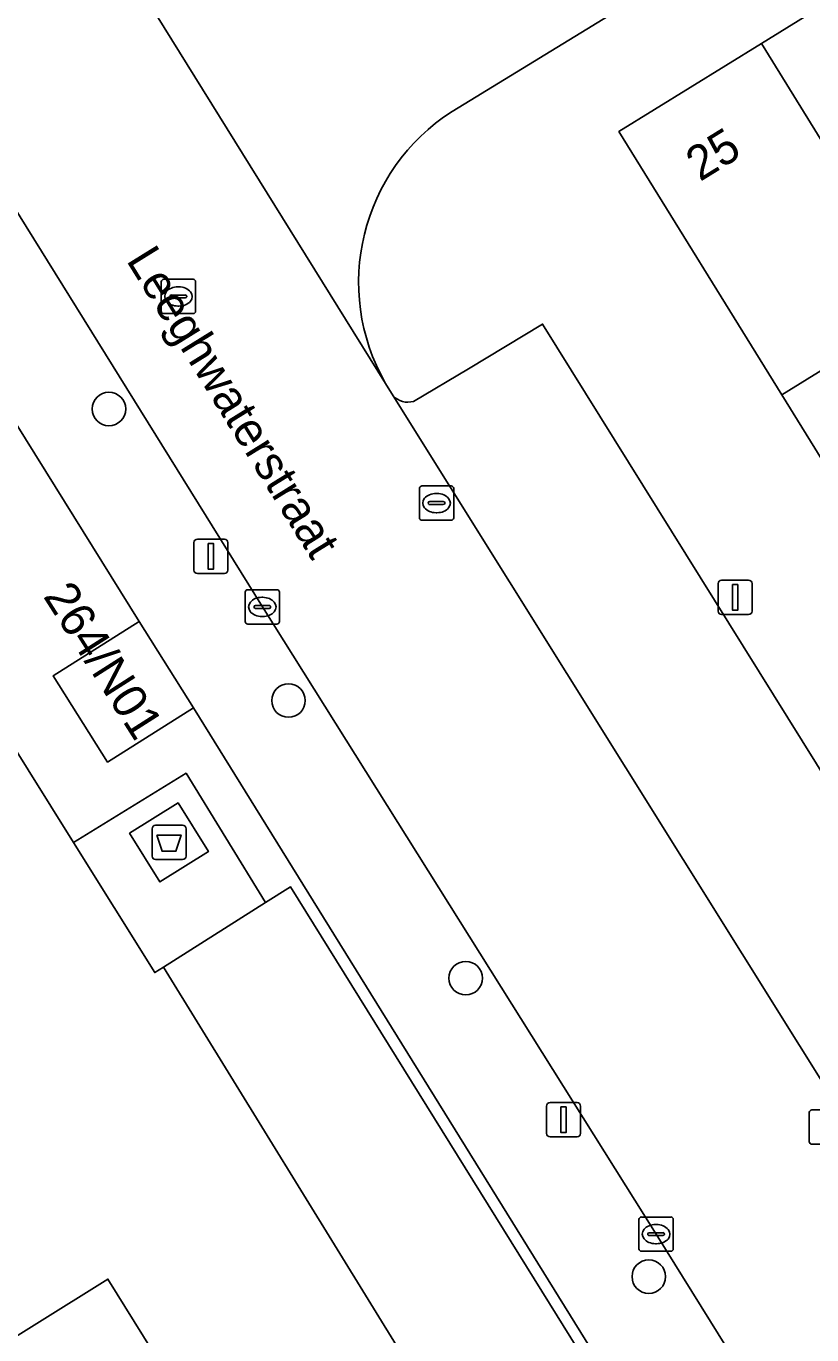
# Model space of a CAD drawing. Extents: x 159888 to 160761, y 384031 to 384750.
# Drawn here: x 160106.67 to 160129.59, y 384531.42 to 384569.59 of the extents above; entities that cross this region are included whole.
import ezdxf

# ---------------------------------------------------------------- set-up
doc = ezdxf.new("R2010")
doc.units = 0
for name, color, linetype in [('IMGEO_Afval_apart_plaats', 7, 'Continuous'), ('IMGEO_Boom', 7, 'Continuous'), ('IMGEO_Erf', 7, 'Continuous'), ('IMGEO_Groenvoorziening', 7, 'Continuous'), ('IMGEO_Haag', 7, 'Continuous'), ('IMGEO_Kolk', 7, 'Continuous'), ('IMGEO_Lichtmast', 7, 'Continuous'), ('IMGEO_Openbare_ruimte_label', 7, 'Continuous'), ('IMGEO_Pand', 7, 'Continuous'), ('IMGEO_Pand_nummerreeks', 7, 'Continuous'), ('IMGEO_Parkeervlak_open', 7, 'Continuous'), ('IMGEO_Rijbaan_lokaal_open', 7, 'Continuous'), ('IMGEO_Rioolput', 7, 'Continuous'), ('IMGEO_Voetpad_gesloten', 7, 'Continuous'), ('IMGEO_Voetpad_open', 7, 'Continuous')]:
    doc.layers.add(name, color=color, linetype=linetype)

msp = doc.modelspace()

# ---------------------------------------------------------------- linework, layer by layer
at = {"layer": 'IMGEO_Afval_apart_plaats'}
for p, q in [((160110.346, 384545.384), (160110.346, 384546.184)), ((160110.346, 384546.184), (160110.346, 384545.384)), ((160110.446, 384546.284), (160111.236, 384546.284)), ((160111.236, 384546.284), (160110.446, 384546.284)), ((160111.336, 384546.184), (160111.336, 384545.384)), ((160111.336, 384545.384), (160111.336, 384546.184)), ((160111.236, 384545.284), (160110.446, 384545.284)), ((160110.446, 384545.284), (160111.236, 384545.284))]:
    msp.add_line(p, q, dxfattribs=at)
msp.add_lwpolyline([(160110.489, 384545.998), (160111.193, 384545.998), (160111.044, 384545.528), (160110.638, 384545.528), (160110.489, 384545.998)], dxfattribs=at)
for centre, start, end in [((160110.446, 384546.184), 90, 180), ((160110.446, 384546.184), 90, 180), ((160111.236, 384546.184), 0, 90), ((160111.236, 384546.184), 360, 90), ((160110.446, 384545.384), 180, 270), ((160110.446, 384545.384), 180, 270), ((160111.236, 384545.384), 270, 0), ((160111.236, 384545.384), 270, 0)]:
    msp.add_arc(centre, 0.1, start, end, dxfattribs=at)
at = {"layer": 'IMGEO_Boom'}
for centre in [(160109.088, 384558.425), (160114.325, 384549.921), (160119.495, 384541.824), (160124.834, 384533.118)]:
    msp.add_circle(centre, 0.489, dxfattribs=at)
at = {"layer": 'IMGEO_Erf'}
msp.add_lwpolyline([(160132.866, 384561.408), (160128.712, 384558.84), (160131.882, 384553.717)], dxfattribs=at)
at = {"layer": 'IMGEO_Groenvoorziening'}
msp.add_lwpolyline([(160094.988, 384567.618), (160096.471, 384568.491), (160105.983, 384553.196), (160104.128, 384552.06), (160108.052, 384545.783), (160111.339, 384547.799), (160113.651, 384544.027), (160114.383, 384544.49), (160140.747, 384502.072), (160137.467, 384500), (160136.964, 384499.682), (160134.865, 384498.396), (160135.403, 384497.521), (160139.861, 384500), (160141.73, 384501.039), (160111.559, 384549.71), (160109.049, 384548.124), (160107.46, 384550.64), (160109.97, 384552.226), (160098.429, 384570.771), (160094.502, 384568.326)], dxfattribs=at)
at = {"layer": 'IMGEO_Haag'}
msp.add_lwpolyline([(160094.988, 384567.618), (160096.471, 384568.491), (160105.983, 384553.196), (160104.128, 384552.06), (160108.052, 384545.783), (160111.339, 384547.799), (160113.651, 384544.027), (160114.383, 384544.49), (160140.747, 384502.072), (160137.467, 384500), (160136.964, 384499.682), (160134.865, 384498.396), (160135.403, 384497.521), (160139.861, 384500), (160141.73, 384501.039), (160111.559, 384549.71), (160109.049, 384548.124), (160107.46, 384550.64), (160109.97, 384552.226), (160098.429, 384570.771), (160094.502, 384568.326)], dxfattribs=at)
at = {"layer": 'IMGEO_Kolk'}
for p, q in [((160118.144, 384555.253), (160118.144, 384556.105)), ((160118.219, 384556.179), (160119.071, 384556.179)), ((160119.145, 384556.105), (160119.145, 384555.253)), ((160118.403, 384555.673), (160118.403, 384555.685)), ((160118.841, 384555.636), (160118.443, 384555.636)), ((160118.446, 384555.722), (160118.844, 384555.722)), ((160118.632, 384555.959), (160118.657, 384555.959)), ((160118.887, 384555.685), (160118.887, 384555.673)), ((160118.655, 384555.399), (160118.63, 384555.399)), ((160119.071, 384555.179), (160118.219, 384555.179)), ((160113.061, 384552.226), (160113.061, 384553.078)), ((160113.136, 384553.152), (160113.988, 384553.152)), ((160113.549, 384552.932), (160113.574, 384552.932)), ((160114.062, 384553.078), (160114.062, 384552.226)), ((160113.32, 384552.646), (160113.32, 384552.658)), ((160113.758, 384552.609), (160113.36, 384552.609)), ((160113.363, 384552.695), (160113.761, 384552.695)), ((160113.804, 384552.658), (160113.804, 384552.646)), ((160113.988, 384552.152), (160113.136, 384552.152)), ((160113.572, 384552.372), (160113.547, 384552.372)), ((160129.515, 384537.055), (160129.515, 384537.907)), ((160129.59, 384537.981), (160130.442, 384537.981)), ((160130.442, 384536.981), (160129.59, 384536.981)), ((160124.546, 384533.932), (160124.546, 384534.784)), ((160124.621, 384534.858), (160125.473, 384534.858)), ((160125.034, 384534.638), (160125.059, 384534.638)), ((160125.547, 384534.784), (160125.547, 384533.932)), ((160124.805, 384534.352), (160124.805, 384534.364)), ((160125.243, 384534.315), (160124.845, 384534.315)), ((160124.848, 384534.401), (160125.246, 384534.401)), ((160125.289, 384534.364), (160125.289, 384534.352)), ((160125.473, 384533.858), (160124.621, 384533.858)), ((160125.057, 384534.078), (160125.032, 384534.078))]:
    msp.add_line(p, q, dxfattribs=at)
for points in [[(160118.144, 384555.253), (160118.144, 384556.105)], [(160118.219, 384556.179), (160119.071, 384556.179)], [(160119.145, 384556.105), (160119.145, 384555.253)], [(160119.071, 384555.179), (160118.219, 384555.179)], [(160113.061, 384552.226), (160113.061, 384553.078)], [(160113.136, 384553.152), (160113.988, 384553.152)], [(160114.062, 384553.078), (160114.062, 384552.226)], [(160113.988, 384552.152), (160113.136, 384552.152)], [(160129.515, 384537.055), (160129.515, 384537.907)], [(160129.59, 384537.981), (160130.442, 384537.981)], [(160130.442, 384536.981), (160129.59, 384536.981)], [(160124.546, 384533.932), (160124.546, 384534.784)], [(160124.621, 384534.858), (160125.473, 384534.858)], [(160125.547, 384534.784), (160125.547, 384533.932)], [(160125.473, 384533.858), (160124.621, 384533.858)]]:
    msp.add_lwpolyline(points, dxfattribs=at)
for centre, radius, start, end in [((160118.221, 384556.103), 0.0765, 91.552, 178.448), ((160118.221, 384556.103), 0.0765, 91.552, 178.448), ((160119.069, 384556.103), 0.0765, 1.552, 88.448), ((160119.069, 384556.103), 0.0765, 1.552, 88.448), ((160118.443, 384555.682), 0.0403, 85.8775, 175.7526), ((160118.44, 384555.672), 0.0366, 178.938, 274.7102), ((160118.844, 384555.679), 0.043, 264.8664, 352.4533), ((160118.848, 384555.684), 0.0386, 1.7309, 96.639), ((160118.221, 384555.255), 0.0765, 181.552, 268.448), ((160118.221, 384555.255), 0.0765, 181.552, 268.448), ((160119.069, 384555.255), 0.0765, 271.552, 358.448), ((160119.069, 384555.255), 0.0765, 271.552, 358.448), ((160113.138, 384553.076), 0.0765, 91.552, 178.448), ((160113.138, 384553.076), 0.0765, 91.552, 178.448), ((160113.986, 384553.076), 0.0765, 1.552, 88.448), ((160113.986, 384553.076), 0.0765, 1.552, 88.448), ((160113.36, 384552.655), 0.0403, 85.8775, 175.7526), ((160113.357, 384552.645), 0.0366, 178.938, 274.7102), ((160113.761, 384552.652), 0.043, 264.8664, 352.4533), ((160113.765, 384552.657), 0.0386, 1.7309, 96.639), ((160113.138, 384552.228), 0.0765, 181.552, 268.448), ((160113.138, 384552.228), 0.0765, 181.552, 268.448), ((160113.986, 384552.228), 0.0765, 271.552, 358.448), ((160113.986, 384552.228), 0.0765, 271.552, 358.448), ((160129.592, 384537.905), 0.0765, 91.552, 178.448), ((160129.592, 384537.905), 0.0765, 91.552, 178.448), ((160129.592, 384537.057), 0.0765, 181.552, 268.448), ((160129.592, 384537.057), 0.0765, 181.552, 268.448), ((160124.623, 384534.782), 0.0765, 91.552, 178.448), ((160124.623, 384534.782), 0.0765, 91.552, 178.448), ((160125.471, 384534.782), 0.0765, 1.552, 88.448), ((160125.471, 384534.782), 0.0765, 1.552, 88.448), ((160124.845, 384534.361), 0.0403, 85.8775, 175.7526), ((160124.842, 384534.351), 0.0366, 178.938, 274.7102), ((160125.246, 384534.358), 0.043, 264.8664, 352.4533), ((160125.25, 384534.363), 0.0386, 1.7309, 96.639), ((160124.623, 384533.934), 0.0765, 181.552, 268.448), ((160124.623, 384533.934), 0.0765, 181.552, 268.448), ((160125.471, 384533.934), 0.0765, 271.552, 358.448), ((160125.471, 384533.934), 0.0765, 271.552, 358.448)]:
    msp.add_arc(centre, radius, start, end, dxfattribs=at)
for centre, major_axis, ratio, start_param, end_param in [((160118.631, 384555.679), (-0.387, 0.002), 0.722429, 4.712389, 7.853982), ((160118.656, 384555.679), (-0.39, 0.002), 0.717154, 1.570796, 4.712389), ((160113.548, 384552.652), (-0.387, 0.002), 0.722429, 4.712389, 7.853982), ((160113.573, 384552.652), (-0.39, 0.002), 0.717154, 1.570796, 4.712389), ((160125.033, 384534.358), (-0.387, 0.002), 0.722429, 4.712389, 7.853982), ((160125.058, 384534.358), (-0.39, 0.002), 0.717154, 1.570796, 4.712389)]:
    msp.add_ellipse(centre, major_axis=major_axis, ratio=ratio, start_param=start_param, end_param=end_param, dxfattribs=at)
at = {"layer": 'IMGEO_Lichtmast'}
for p, q in [((160111.567, 384553.727), (160111.567, 384554.527)), ((160111.567, 384554.527), (160111.567, 384553.727)), ((160111.667, 384554.627), (160112.457, 384554.627)), ((160112.457, 384554.627), (160111.667, 384554.627)), ((160112.557, 384554.527), (160112.557, 384553.727)), ((160112.557, 384553.727), (160112.557, 384554.527)), ((160112.457, 384553.627), (160111.667, 384553.627)), ((160111.667, 384553.627), (160112.457, 384553.627)), ((160126.857, 384552.53), (160126.857, 384553.33)), ((160126.857, 384553.33), (160126.857, 384552.53)), ((160126.957, 384553.43), (160127.747, 384553.43)), ((160127.747, 384553.43), (160126.957, 384553.43)), ((160127.847, 384553.33), (160127.847, 384552.53)), ((160127.847, 384552.53), (160127.847, 384553.33)), ((160127.747, 384552.43), (160126.957, 384552.43)), ((160126.957, 384552.43), (160127.747, 384552.43)), ((160121.853, 384537.294), (160121.853, 384538.094)), ((160121.853, 384538.094), (160121.853, 384537.294)), ((160121.953, 384538.194), (160122.743, 384538.194)), ((160122.743, 384538.194), (160121.953, 384538.194)), ((160122.843, 384538.094), (160122.843, 384537.294)), ((160122.843, 384537.294), (160122.843, 384538.094)), ((160122.743, 384537.194), (160121.953, 384537.194)), ((160121.953, 384537.194), (160122.743, 384537.194))]:
    msp.add_line(p, q, dxfattribs=at)
for points in [[(160111.987, 384554.502), (160112.137, 384554.502), (160112.137, 384553.752), (160111.987, 384553.752), (160111.987, 384554.502)], [(160127.277, 384553.305), (160127.427, 384553.305), (160127.427, 384552.555), (160127.277, 384552.555), (160127.277, 384553.305)], [(160122.273, 384538.069), (160122.423, 384538.069), (160122.423, 384537.319), (160122.273, 384537.319), (160122.273, 384538.069)]]:
    msp.add_lwpolyline(points, dxfattribs=at)
for centre, start, end in [((160111.667, 384554.527), 90, 180), ((160111.667, 384554.527), 90, 180), ((160112.457, 384554.527), 0, 90), ((160112.457, 384554.527), 360, 90), ((160111.667, 384553.727), 180, 270), ((160111.667, 384553.727), 180, 270), ((160112.457, 384553.727), 270, 0), ((160112.457, 384553.727), 270, 0), ((160126.957, 384553.33), 90, 180), ((160126.957, 384553.33), 90, 180), ((160127.747, 384553.33), 0, 90), ((160127.747, 384553.33), 360, 90), ((160126.957, 384552.53), 180, 270), ((160126.957, 384552.53), 180, 270), ((160127.747, 384552.53), 270, 0), ((160127.747, 384552.53), 270, 0), ((160121.953, 384538.094), 90, 180), ((160121.953, 384538.094), 90, 180), ((160122.743, 384538.094), 0, 90), ((160122.743, 384538.094), 360, 90), ((160121.953, 384537.294), 180, 270), ((160121.953, 384537.294), 180, 270), ((160122.743, 384537.294), 270, 0), ((160122.743, 384537.294), 270, 0)]:
    msp.add_arc(centre, 0.1, start, end, dxfattribs=at)
at = {"layer": 'IMGEO_Pand'}
for points in [[(160132.271, 384571.659), (160128.118, 384569.089), (160132.866, 384561.408), (160137.02, 384563.976)], [(160128.118, 384569.089), (160123.961, 384566.517), (160128.712, 384558.84), (160132.866, 384561.408)], [(160111.559, 384549.71), (160109.97, 384552.226), (160107.46, 384550.64), (160109.049, 384548.124)]]:
    msp.add_lwpolyline(points, close=True, dxfattribs=at)
at = {"layer": 'IMGEO_Parkeervlak_open'}
msp.add_lwpolyline([(160117.379, 384558.808), (160147.868, 384510.063), (160151.885, 384512.636), (160144.66, 384524.211), (160133.91, 384541.367), (160121.735, 384560.901), (160119.572, 384559.594), (160117.97, 384558.646)], dxfattribs=at)
for points in [[(160110.676, 384542.144), (160117.707, 384530.736), (160125.564, 384518.085), (160133.491, 384505.278), (160136.767, 384500), (160136.964, 384499.682), (160137.467, 384500), (160140.747, 384502.072), (160114.383, 384544.49), (160113.651, 384544.027)], [(160109.058, 384533.048), (160104.982, 384530.509), (160107.554, 384526.342), (160111.628, 384528.903)]]:
    msp.add_lwpolyline(points, close=True, dxfattribs=at)
msp.add_arc((160117.807, 384559.21), 0.587, 223.1929, 286.1492, dxfattribs=at)
at = {"layer": 'IMGEO_Rijbaan_lokaal_open'}
for points in [[(160119.095, 384567.099), (160125.73, 384571.163), (160142.314, 384581.429), (160157.202, 384590.641), (160174.681, 384601.465), (160189.904, 384610.881), (160190.488, 384611.242), (160192.716, 384612.554)], [(160102.306, 384570.763), (160113.563, 384552.653), (160125.049, 384534.359), (160139.118, 384511.747), (160144.747, 384502.719), (160144.775, 384502.674), (160149.919, 384505.608), (160147.362, 384509.739), (160147.868, 384510.063), (160117.379, 384558.808), (160117.159, 384559.167), (160108.137, 384573.672)], [(160108.487, 384573.145), (160108.137, 384573.672), (160117.159, 384559.167)], [(160136.767, 384500), (160133.491, 384505.278), (160125.564, 384518.085), (160117.707, 384530.736), (160110.676, 384542.144), (160110.423, 384541.989), (160108.052, 384545.783), (160104.128, 384552.06), (160094.396, 384567.694)], [(160078.34, 384553.049), (160093.724, 384528.242), (160095.882, 384524.797), (160096.968, 384525.511), (160101.221, 384528.153), (160104.982, 384530.509), (160109.058, 384533.048), (160111.628, 384528.903), (160112.253, 384527.898), (160115.399, 384522.81), (160116.74, 384520.664), (160119.943, 384515.525), (160120.666, 384514.387), (160123.089, 384510.469), (160123.779, 384509.334), (160126.233, 384505.381), (160128.803, 384501.274)]]:
    msp.add_lwpolyline(points, dxfattribs=at)
msp.add_arc((160122.29, 384562.117), 5.919, 122.6734, 209.8941, dxfattribs=at)
at = {"layer": 'IMGEO_Rioolput'}
for p, q in [((160110.614, 384561.28), (160110.614, 384562.132)), ((160110.689, 384562.206), (160111.541, 384562.206)), ((160111.615, 384562.132), (160111.615, 384561.28)), ((160110.873, 384561.7), (160110.873, 384561.712)), ((160110.916, 384561.749), (160111.314, 384561.749)), ((160111.102, 384561.986), (160111.127, 384561.986)), ((160111.357, 384561.712), (160111.357, 384561.7)), ((160111.311, 384561.663), (160110.913, 384561.663)), ((160111.125, 384561.426), (160111.1, 384561.426)), ((160111.541, 384561.206), (160110.689, 384561.206))]:
    msp.add_line(p, q, dxfattribs=at)
for points in [[(160110.614, 384561.28), (160110.614, 384562.132)], [(160110.689, 384562.206), (160111.541, 384562.206)], [(160111.615, 384562.132), (160111.615, 384561.28)], [(160111.541, 384561.206), (160110.689, 384561.206)]]:
    msp.add_lwpolyline(points, dxfattribs=at)
for centre, radius, start, end in [((160110.691, 384562.13), 0.0765, 91.552, 178.448), ((160110.691, 384562.13), 0.0765, 91.552, 178.448), ((160111.539, 384562.13), 0.0765, 1.552, 88.448), ((160111.539, 384562.13), 0.0765, 1.552, 88.448), ((160110.913, 384561.709), 0.0403, 85.8775, 175.7526), ((160110.91, 384561.699), 0.0366, 178.938, 274.7102), ((160111.314, 384561.706), 0.043, 264.8664, 352.4533), ((160111.318, 384561.711), 0.0386, 1.7309, 96.639), ((160110.691, 384561.282), 0.0765, 181.552, 268.448), ((160110.691, 384561.282), 0.0765, 181.552, 268.448), ((160111.539, 384561.282), 0.0765, 271.552, 358.448), ((160111.539, 384561.282), 0.0765, 271.552, 358.448)]:
    msp.add_arc(centre, radius, start, end, dxfattribs=at)
for centre, major_axis, ratio, start_param, end_param in [((160111.101, 384561.706), (-0.387, 0.002), 0.722429, 4.712389, 7.853982), ((160111.126, 384561.706), (-0.39, 0.002), 0.717154, 1.570796, 4.712389)]:
    msp.add_ellipse(centre, major_axis=major_axis, ratio=ratio, start_param=start_param, end_param=end_param, dxfattribs=at)
at = {"layer": 'IMGEO_Voetpad_gesloten'}
msp.add_lwpolyline([(160111.105, 384546.936), (160109.689, 384546.052), (160110.576, 384544.632), (160111.992, 384545.516)], close=True, dxfattribs=at)
at = {"layer": 'IMGEO_Voetpad_open'}
for points in [[(160192.716, 384612.554), (160190.488, 384611.242), (160189.904, 384610.881), (160174.681, 384601.465), (160157.202, 384590.641), (160142.314, 384581.429), (160125.73, 384571.163), (160119.095, 384567.099)], [(160131.882, 384553.717), (160128.712, 384558.84), (160123.961, 384566.517), (160128.118, 384569.089), (160132.271, 384571.659)], [(160099.535, 384571.453), (160098.429, 384570.771), (160109.97, 384552.226), (160111.559, 384549.71), (160141.73, 384501.039), (160144.747, 384502.719), (160139.118, 384511.747), (160125.049, 384534.359), (160113.563, 384552.653)], [(160113.563, 384552.653), (160102.306, 384570.763)], [(160117.97, 384558.646), (160119.572, 384559.594), (160121.735, 384560.901), (160133.91, 384541.367)], [(160117.159, 384559.167), (160117.379, 384558.808)]]:
    msp.add_lwpolyline(points, dxfattribs=at)
for points in [[(160110.676, 384542.144), (160113.651, 384544.027), (160111.339, 384547.799), (160108.052, 384545.783), (160110.423, 384541.989)], [(160110.576, 384544.632), (160109.689, 384546.052), (160111.105, 384546.936), (160111.992, 384545.516)]]:
    msp.add_lwpolyline(points, close=True, dxfattribs=at)
for centre, radius, start, end in [((160122.29, 384562.117), 5.919, 122.6734, 209.8941), ((160117.807, 384559.21), 0.587, 223.1929, 286.1492)]:
    msp.add_arc(centre, radius, start, end, dxfattribs=at)

# ---------------------------------------------------------------- texts
at = {"layer": 'IMGEO_Openbare_ruimte_label'}
msp.add_text('Leeghwaterstraat', height=1, rotation=301.7989, dxfattribs=at).set_placement((160109.577, 384562.762))
at = {"layer": 'IMGEO_Pand_nummerreeks'}
for s, rotation, p in [('25', 31.7476, (160126.328, 384565.042)), ('264/N01', 302.4712, (160107.154, 384552.963))]:
    msp.add_text(s, height=1, rotation=rotation, dxfattribs=at).set_placement(p)

doc.saveas('drawing.dxf')
